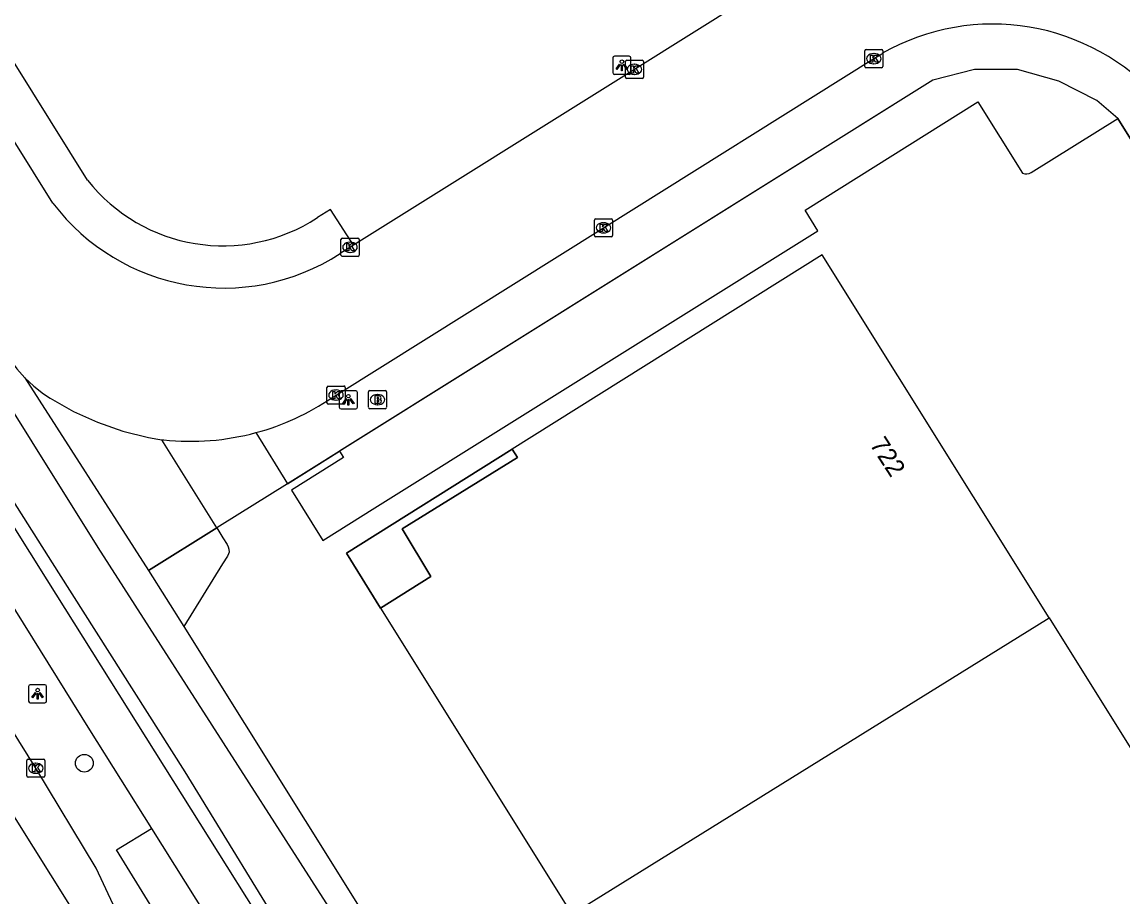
# Model space of a CAD drawing. Extents: x 158838 to 160074, y 386376 to 387776.
# Drawn here: x 159121.6 to 159182.3, y 386765.8 to 386814.1 of the extents above; entities that cross this region are included whole.
import ezdxf

# ---------------------------------------------------------------- set-up
doc = ezdxf.new("R2010")
doc.units = 0
for name, color, linetype in [('IMGEO_Berm_groen', 7, 'Continuous'), ('IMGEO_Boom', 7, 'Continuous'), ('IMGEO_Brandkraan', 7, 'Continuous'), ('IMGEO_Fietspad_gesloten', 7, 'Continuous'), ('IMGEO_Groenvoorziening', 7, 'Continuous'), ('IMGEO_Hek', 7, 'Continuous'), ('IMGEO_Kolk', 7, 'Continuous'), ('IMGEO_Lichtpunt', 7, 'Continuous'), ('IMGEO_OVBaan_open', 7, 'Continuous'), ('IMGEO_Pand', 7, 'Continuous'), ('IMGEO_Pand_nummerreeks', 7, 'Continuous'), ('IMGEO_Pand_overbouw', 7, 'Continuous'), ('IMGEO_Parkeervlak_open', 7, 'Continuous'), ('IMGEO_Rijbaan_lokaal_open', 7, 'Continuous'), ('IMGEO_Voetpad_open', 7, 'Continuous'), ('IMGEO_Waterloop', 7, 'Continuous')]:
    doc.layers.add(name, color=color, linetype=linetype)

msp = doc.modelspace()

# ---------------------------------------------------------------- linework, layer by layer
at = {"layer": 'IMGEO_Berm_groen'}
for points in [[(159121.784, 386794.465), (159128.6, 386783.846)], [(159128.6, 386783.846), (159130.536, 386780.755)]]:
    msp.add_lwpolyline(points, dxfattribs=at)
at = {"layer": 'IMGEO_Boom'}
msp.add_circle((159125.058, 386773.219), 0.489, dxfattribs=at)
at = {"layer": 'IMGEO_Brandkraan'}
for p, q in [((159140.725, 386792.839), (159140.725, 386793.691)), ((159140.8, 386793.765), (159141.652, 386793.765)), ((159141.213, 386793.545), (159141.238, 386793.545)), ((159141.726, 386793.691), (159141.726, 386792.839)), ((159141.652, 386792.765), (159140.8, 386792.765)), ((159141.236, 386792.985), (159141.211, 386792.985))]:
    msp.add_line(p, q, dxfattribs=at)
for points in [[(159140.725, 386792.839), (159140.725, 386793.691)], [(159140.8, 386793.765), (159141.652, 386793.765)], [(159141.073, 386793.465), (159141.073, 386793.065), (159141.286, 386793.065)], [(159141.304, 386793.465), (159141.073, 386793.465)], [(159141.252, 386793.384), (159141.198, 386793.384), (159141.198, 386793.308)], [(159141.198, 386793.308), (159141.251, 386793.308)], [(159141.726, 386793.691), (159141.726, 386792.839)], [(159141.652, 386792.765), (159140.8, 386792.765)], [(159141.26, 386793.232), (159141.198, 386793.232), (159141.198, 386793.151)], [(159141.198, 386793.151), (159141.26, 386793.151)]]:
    msp.add_lwpolyline(points, dxfattribs=at)
for centre, radius, start, end in [((159140.802, 386793.689), 0.0765, 91.55205, 178.44795), ((159140.802, 386793.689), 0.0765, 91.55205, 178.44795), ((159141.253, 386793.346), 0.0379, 267.82845, 90.93552), ((159141.308, 386793.32), 0.145, 59.4692, 91.53667), ((159141.333, 386793.367), 0.0922, 285.51372, 58.15012), ((159141.65, 386793.689), 0.0765, 1.55205, 88.44795), ((159141.65, 386793.689), 0.0765, 1.55205, 88.44795), ((159140.802, 386792.841), 0.0765, 181.55205, 268.44795), ((159140.802, 386792.841), 0.0765, 181.55205, 268.44795), ((159141.261, 386793.191), 0.0404, 269.87594, 90.50774), ((159141.292, 386793.316), 0.251, 268.66757, 293.53466), ((159141.338, 386793.175), 0.105, 301.31148, 78.98903), ((159141.65, 386792.841), 0.0765, 271.55205, 358.44795), ((159141.65, 386792.841), 0.0765, 271.55205, 358.44795)]:
    msp.add_arc(centre, radius, start, end, dxfattribs=at)
for centre, major_axis, ratio, start_param, end_param in [((159141.212, 386793.265), (-0.387, 0.002), 0.722429, 4.712389, 7.853982), ((159141.237, 386793.265), (-0.39, 0.002), 0.717154, 1.570796, 4.712389)]:
    msp.add_ellipse(centre, major_axis=major_axis, ratio=ratio, start_param=start_param, end_param=end_param, dxfattribs=at)
at = {"layer": 'IMGEO_Fietspad_gesloten'}
for points in [[(159153.556, 386734.708), (159143.952, 386750), (159123.016, 386783.333), (159107.784, 386807.586), (159105.291, 386810.988), (159102.504, 386814.154), (159102.451, 386814.209), (159101.304, 386815.324), (159095.249, 386821.212), (159093.442, 386823.227), (159091.461, 386825.74), (159089.683, 386828.15), (159082.8, 386839.159), (159079.753, 386844.002), (159072.053, 386856.336), (159051.929, 386888.316), (159051.101, 386889.639), (159035.145, 386915.136), (159017.155, 386944.035), (159000, 386971.66), (158998.45, 386974.253), (158992.568, 386983.667), (158992.533, 386984.139), (158984.936, 386996.361)], [(159117.605, 386787.425), (159119.088, 386785.097), (159120.445, 386782.966), (159121.265, 386781.617), (159125.349, 386775.064), (159128.77, 386769.613)], [(159128.77, 386769.613), (159141.08, 386750), (159151.358, 386733.624)]]:
    msp.add_lwpolyline(points, dxfattribs=at)
at = {"layer": 'IMGEO_Groenvoorziening'}
msp.add_lwpolyline([(159128.6, 386783.846), (159132.359, 386786.196)], dxfattribs=at)
at = {"layer": 'IMGEO_Hek'}
for points in [[(159189.265, 386797.201), (159182.052, 386808.764), (159180.897, 386809.75), (159178.798, 386810.825), (159176.512, 386811.455), (159174.154, 386811.455), (159171.857, 386810.878), (159136.254, 386788.629)], [(159136.254, 386788.629), (159132.52, 386786.296)], [(159132.52, 386786.296), (159132.359, 386786.196), (159128.6, 386783.846), (159130.536, 386780.755), (159143.926, 386759.369), (159146.284, 386755.603), (159159.428, 386734.612), (159161.174, 386731.823)]]:
    msp.add_lwpolyline(points, dxfattribs=at)
at = {"layer": 'IMGEO_Kolk'}
for p, q in [((159168.094, 386811.637), (159168.094, 386812.489)), ((159168.169, 386812.563), (159169.021, 386812.563)), ((159168.582, 386812.343), (159168.607, 386812.343)), ((159169.095, 386812.489), (159169.095, 386811.637)), ((159154.892, 386811.045), (159154.892, 386811.897)), ((159154.967, 386811.971), (159155.819, 386811.971)), ((159155.38, 386811.751), (159155.405, 386811.751)), ((159155.893, 386811.897), (159155.893, 386811.045)), ((159169.021, 386811.563), (159168.169, 386811.563)), ((159168.605, 386811.783), (159168.58, 386811.783)), ((159155.819, 386810.971), (159154.967, 386810.971)), ((159155.403, 386811.191), (159155.378, 386811.191)), ((159153.186, 386802.311), (159153.186, 386803.163)), ((159153.261, 386803.237), (159154.113, 386803.237)), ((159153.674, 386803.017), (159153.699, 386803.017)), ((159154.187, 386803.163), (159154.187, 386802.311)), ((159153.697, 386802.457), (159153.672, 386802.457)), ((159139.208, 386801.237), (159139.208, 386802.089)), ((159139.283, 386802.163), (159140.135, 386802.163)), ((159139.696, 386801.943), (159139.721, 386801.943)), ((159140.209, 386802.089), (159140.209, 386801.237)), ((159154.113, 386802.237), (159153.261, 386802.237)), ((159139.719, 386801.383), (159139.694, 386801.383)), ((159140.135, 386801.163), (159139.283, 386801.163)), ((159138.436, 386793.089), (159138.436, 386793.941)), ((159138.511, 386794.015), (159139.363, 386794.015)), ((159139.437, 386793.941), (159139.437, 386793.089)), ((159138.924, 386793.795), (159138.949, 386793.795)), ((159139.363, 386793.015), (159138.511, 386793.015)), ((159138.947, 386793.235), (159138.922, 386793.235)), ((159121.877, 386772.515), (159121.877, 386773.367)), ((159121.952, 386773.441), (159122.804, 386773.441)), ((159122.878, 386773.367), (159122.878, 386772.515)), ((159122.388, 386772.661), (159122.363, 386772.661)), ((159122.365, 386773.221), (159122.39, 386773.221)), ((159122.804, 386772.441), (159121.952, 386772.441))]:
    msp.add_line(p, q, dxfattribs=at)
for points in [[(159168.094, 386811.637), (159168.094, 386812.489)], [(159168.169, 386812.563), (159169.021, 386812.563)], [(159168.415, 386812.263), (159168.538, 386812.263), (159168.538, 386812.112), (159168.668, 386812.263), (159168.832, 386812.263), (159168.686, 386812.112), (159168.839, 386811.863), (159168.687, 386811.863), (159168.602, 386812.027), (159168.538, 386811.96), (159168.538, 386811.863), (159168.415, 386811.863), (159168.415, 386812.263)], [(159169.095, 386812.489), (159169.095, 386811.637)], [(159154.892, 386811.045), (159154.892, 386811.897)], [(159154.967, 386811.971), (159155.819, 386811.971)], [(159155.213, 386811.671), (159155.336, 386811.671), (159155.336, 386811.52), (159155.466, 386811.671), (159155.63, 386811.671), (159155.484, 386811.52), (159155.637, 386811.271), (159155.485, 386811.271), (159155.4, 386811.435), (159155.336, 386811.368), (159155.336, 386811.271), (159155.213, 386811.271), (159155.213, 386811.671)], [(159155.893, 386811.897), (159155.893, 386811.045)], [(159169.021, 386811.563), (159168.169, 386811.563)], [(159155.819, 386810.971), (159154.967, 386810.971)], [(159153.186, 386802.311), (159153.186, 386803.163)], [(159153.261, 386803.237), (159154.113, 386803.237)], [(159154.187, 386803.163), (159154.187, 386802.311)], [(159153.507, 386802.937), (159153.63, 386802.937), (159153.63, 386802.786), (159153.76, 386802.937), (159153.924, 386802.937), (159153.778, 386802.786), (159153.931, 386802.537), (159153.779, 386802.537), (159153.694, 386802.701), (159153.63, 386802.634), (159153.63, 386802.537), (159153.507, 386802.537), (159153.507, 386802.937)], [(159139.208, 386801.237), (159139.208, 386802.089)], [(159139.283, 386802.163), (159140.135, 386802.163)], [(159139.529, 386801.863), (159139.652, 386801.863), (159139.652, 386801.712), (159139.782, 386801.863), (159139.946, 386801.863), (159139.8, 386801.712), (159139.953, 386801.463), (159139.801, 386801.463), (159139.716, 386801.627), (159139.652, 386801.56), (159139.652, 386801.463), (159139.529, 386801.463), (159139.529, 386801.863)], [(159140.209, 386802.089), (159140.209, 386801.237)], [(159154.113, 386802.237), (159153.261, 386802.237)], [(159140.135, 386801.163), (159139.283, 386801.163)], [(159138.436, 386793.089), (159138.436, 386793.941)], [(159138.511, 386794.015), (159139.363, 386794.015)], [(159139.437, 386793.941), (159139.437, 386793.089)], [(159138.757, 386793.715), (159138.88, 386793.715), (159138.88, 386793.564), (159139.01, 386793.715), (159139.174, 386793.715), (159139.028, 386793.564), (159139.181, 386793.315), (159139.029, 386793.315), (159138.944, 386793.479), (159138.88, 386793.412), (159138.88, 386793.315), (159138.757, 386793.315), (159138.757, 386793.715)], [(159139.363, 386793.015), (159138.511, 386793.015)], [(159121.877, 386772.515), (159121.877, 386773.367)], [(159121.952, 386773.441), (159122.804, 386773.441)], [(159122.878, 386773.367), (159122.878, 386772.515)], [(159122.198, 386773.141), (159122.321, 386773.141), (159122.321, 386772.99), (159122.451, 386773.141), (159122.615, 386773.141), (159122.469, 386772.99), (159122.622, 386772.741), (159122.47, 386772.741), (159122.385, 386772.905), (159122.321, 386772.838), (159122.321, 386772.741), (159122.198, 386772.741), (159122.198, 386773.141)], [(159122.804, 386772.441), (159121.952, 386772.441)]]:
    msp.add_lwpolyline(points, dxfattribs=at)
for centre, start, end in [((159168.171, 386812.487), 91.55205, 178.44795), ((159168.171, 386812.487), 91.55205, 178.44795), ((159169.019, 386812.487), 1.55205, 88.44795), ((159169.019, 386812.487), 1.55205, 88.44795), ((159154.969, 386811.895), 91.55205, 178.44795), ((159154.969, 386811.895), 91.55205, 178.44795), ((159155.817, 386811.895), 1.55205, 88.44795), ((159155.817, 386811.895), 1.55205, 88.44795), ((159168.171, 386811.639), 181.55205, 268.44795), ((159168.171, 386811.639), 181.55205, 268.44795), ((159169.019, 386811.639), 271.55205, 358.44795), ((159169.019, 386811.639), 271.55205, 358.44795), ((159154.969, 386811.047), 181.55205, 268.44795), ((159154.969, 386811.047), 181.55205, 268.44795), ((159155.817, 386811.047), 271.55205, 358.44795), ((159155.817, 386811.047), 271.55205, 358.44795), ((159153.263, 386803.161), 91.55205, 178.44795), ((159153.263, 386803.161), 91.55205, 178.44795), ((159154.111, 386803.161), 1.55205, 88.44795), ((159154.111, 386803.161), 1.55205, 88.44795), ((159139.285, 386802.087), 91.55205, 178.44795), ((159139.285, 386802.087), 91.55205, 178.44795), ((159140.133, 386802.087), 1.55205, 88.44795), ((159140.133, 386802.087), 1.55205, 88.44795), ((159153.263, 386802.313), 181.55205, 268.44795), ((159153.263, 386802.313), 181.55205, 268.44795), ((159154.111, 386802.313), 271.55205, 358.44795), ((159154.111, 386802.313), 271.55205, 358.44795), ((159139.285, 386801.239), 181.55205, 268.44795), ((159139.285, 386801.239), 181.55205, 268.44795), ((159140.133, 386801.239), 271.55205, 358.44795), ((159140.133, 386801.239), 271.55205, 358.44795), ((159138.513, 386793.939), 91.55205, 178.44795), ((159138.513, 386793.939), 91.55205, 178.44795), ((159139.361, 386793.939), 1.55205, 88.44795), ((159139.361, 386793.939), 1.55205, 88.44795), ((159138.513, 386793.091), 181.55205, 268.44795), ((159138.513, 386793.091), 181.55205, 268.44795), ((159139.361, 386793.091), 271.55205, 358.44795), ((159139.361, 386793.091), 271.55205, 358.44795), ((159121.954, 386773.365), 91.55205, 178.44795), ((159121.954, 386773.365), 91.55205, 178.44795), ((159122.802, 386773.365), 1.55205, 88.44795), ((159122.802, 386773.365), 1.55205, 88.44795), ((159121.954, 386772.517), 181.55205, 268.44795), ((159121.954, 386772.517), 181.55205, 268.44795), ((159122.802, 386772.517), 271.55205, 358.44795), ((159122.802, 386772.517), 271.55205, 358.44795)]:
    msp.add_arc(centre, 0.0765, start, end, dxfattribs=at)
for centre, major_axis, ratio, start_param, end_param in [((159168.581, 386812.063), (-0.387, 0.002), 0.722429, 4.712389, 7.853982), ((159168.606, 386812.063), (-0.39, 0.002), 0.717154, 1.570796, 4.712389), ((159155.379, 386811.471), (-0.387, 0.002), 0.722429, 4.712389, 7.853982), ((159155.404, 386811.471), (-0.39, 0.002), 0.717154, 1.570796, 4.712389), ((159153.673, 386802.737), (-0.387, 0.002), 0.722429, 4.712389, 7.853982), ((159153.698, 386802.737), (-0.39, 0.002), 0.717154, 1.570796, 4.712389), ((159139.695, 386801.663), (-0.387, 0.002), 0.722429, 4.712389, 7.853982), ((159139.72, 386801.663), (-0.39, 0.002), 0.717154, 1.570796, 4.712389), ((159138.923, 386793.515), (-0.387, 0.002), 0.722429, 4.712389, 7.853982), ((159138.948, 386793.515), (-0.39, 0.002), 0.717154, 1.570796, 4.712389), ((159122.364, 386772.941), (-0.387, 0.002), 0.722429, 4.712389, 7.853982), ((159122.389, 386772.941), (-0.39, 0.002), 0.717154, 1.570796, 4.712389)]:
    msp.add_ellipse(centre, major_axis=major_axis, ratio=ratio, start_param=start_param, end_param=end_param, dxfattribs=at)
at = {"layer": 'IMGEO_Lichtpunt'}
for p, q in [((159155.104, 386812.194), (159154.296, 386812.194)), ((159155.104, 386812.194), (159154.296, 386812.194)), ((159154.202, 386812.099), (159154.202, 386811.292)), ((159154.202, 386812.099), (159154.202, 386811.292)), ((159155.198, 386811.292), (159155.198, 386812.099)), ((159155.198, 386811.292), (159155.198, 386812.099)), ((159154.296, 386811.198), (159155.104, 386811.198)), ((159154.296, 386811.198), (159155.104, 386811.198)), ((159139.119, 386793.656), (159139.119, 386792.849)), ((159139.119, 386793.656), (159139.119, 386792.849)), ((159140.021, 386793.751), (159139.213, 386793.751)), ((159140.021, 386793.751), (159139.213, 386793.751)), ((159140.115, 386792.849), (159140.115, 386793.656)), ((159140.115, 386792.849), (159140.115, 386793.656)), ((159139.213, 386792.755), (159140.021, 386792.755)), ((159139.213, 386792.755), (159140.021, 386792.755)), ((159122.884, 386777.547), (159122.076, 386777.547)), ((159122.884, 386777.547), (159122.076, 386777.547)), ((159121.982, 386777.452), (159121.982, 386776.645)), ((159121.982, 386777.452), (159121.982, 386776.645)), ((159122.978, 386776.645), (159122.978, 386777.452)), ((159122.978, 386776.645), (159122.978, 386777.452)), ((159122.076, 386776.551), (159122.884, 386776.551)), ((159122.076, 386776.551), (159122.884, 386776.551))]:
    msp.add_line(p, q, dxfattribs=at)
for points in [[(159154.576, 386811.763), (159154.615, 386811.735), (159154.427, 386811.473), (159154.389, 386811.5), (159154.576, 386811.763)], [(159154.678, 386811.715), (159154.725, 386811.715), (159154.725, 386811.393), (159154.678, 386811.393), (159154.678, 386811.715)], [(159154.788, 386811.735), (159154.826, 386811.762), (159155.013, 386811.5), (159154.974, 386811.472), (159154.788, 386811.735)], [(159139.493, 386793.32), (159139.532, 386793.292), (159139.344, 386793.03), (159139.306, 386793.057), (159139.493, 386793.32)], [(159139.705, 386793.292), (159139.743, 386793.319), (159139.93, 386793.057), (159139.891, 386793.029), (159139.705, 386793.292)], [(159139.595, 386793.272), (159139.642, 386793.272), (159139.642, 386792.95), (159139.595, 386792.95), (159139.595, 386793.272)], [(159122.356, 386777.116), (159122.395, 386777.088), (159122.207, 386776.826), (159122.169, 386776.853), (159122.356, 386777.116)], [(159122.458, 386777.068), (159122.505, 386777.068), (159122.505, 386776.746), (159122.458, 386776.746), (159122.458, 386777.068)], [(159122.568, 386777.088), (159122.606, 386777.115), (159122.793, 386776.853), (159122.754, 386776.825), (159122.568, 386777.088)]]:
    msp.add_lwpolyline(points, dxfattribs=at)
for centre in [(159154.701, 386811.897), (159139.618, 386793.454), (159122.481, 386777.25)]:
    msp.add_circle(centre, 0.0994, dxfattribs=at)
for centre, start, end in [((159154.296, 386812.099), 90, 180), ((159154.296, 386812.099), 90, 180), ((159155.104, 386812.099), 0, 90), ((159155.104, 386812.099), 0, 90), ((159154.296, 386811.292), 180, 270), ((159154.296, 386811.292), 180, 270), ((159155.104, 386811.292), 270, 0), ((159155.104, 386811.292), 270, 360), ((159139.213, 386793.656), 90, 180), ((159139.213, 386793.656), 90, 180), ((159140.021, 386793.656), 0, 90), ((159140.021, 386793.656), 0, 90), ((159139.213, 386792.849), 180, 270), ((159139.213, 386792.849), 180, 270), ((159140.021, 386792.849), 270, 0), ((159140.021, 386792.849), 270, 360), ((159122.076, 386777.452), 90, 180), ((159122.076, 386777.452), 90, 180), ((159122.884, 386777.452), 0, 90), ((159122.884, 386777.452), 0, 90), ((159122.076, 386776.645), 180, 270), ((159122.076, 386776.645), 180, 270), ((159122.884, 386776.645), 270, 0), ((159122.884, 386776.645), 270, 360)]:
    msp.add_arc(centre, 0.0946, start, end, dxfattribs=at)
at = {"layer": 'IMGEO_OVBaan_open'}
for points in [[(159134, 386749.851), (159098.75, 386806.078)], [(159128.251, 386762.005), (159125.713, 386767.437), (159122.378, 386772.941), (159114.527, 386785.535)]]:
    msp.add_lwpolyline(points, dxfattribs=at)
at = {"layer": 'IMGEO_Pand'}
for points in [[(159178.263, 386781.231), (159165.755, 386801.244), (159148.655, 386790.54)], [(159148.655, 386790.54), (159148.938, 386790.077), (159142.585, 386786.136), (159144.171, 386783.519), (159141.399, 386781.766)], [(159141.399, 386781.766), (159151.946, 386764.896)], [(159151.946, 386764.896), (159178.263, 386781.231)], [(159178.263, 386781.231), (159190.357, 386761.88)]]:
    msp.add_lwpolyline(points, dxfattribs=at)
at = {"layer": 'IMGEO_Pand_overbouw'}
msp.add_lwpolyline([(159148.655, 386790.54), (159139.508, 386784.794), (159141.399, 386781.766), (159144.171, 386783.519), (159142.585, 386786.136), (159148.938, 386790.077)], close=True, dxfattribs=at)
at = {"layer": 'IMGEO_Parkeervlak_open'}
for points in [[(159139.124, 386790.423), (159139.345, 386790.071), (159136.479, 386788.27), (159138.209, 386785.502), (159141.086, 386787.3), (159165.512, 386802.566), (159164.804, 386803.7), (159174.335, 386809.688), (159176.795, 386805.752)], [(159177.277, 386805.78), (159182.052, 386808.764)], [(159132.359, 386786.196), (159132.532, 386785.919), (159132.704, 386785.645), (159132.93, 386785.282), (159132.988, 386785.149), (159133.03, 386785.016), (159133.037, 386784.861), (159133.006, 386784.759), (159132.944, 386784.633), (159132.685, 386784.217), (159130.536, 386780.755)], [(159130.536, 386780.755), (159143.926, 386759.369)]]:
    msp.add_lwpolyline(points, dxfattribs=at)
msp.add_arc((159177.009, 386806.225), 0.52, 245.64345, 301.00585, dxfattribs=at)
at = {"layer": 'IMGEO_Rijbaan_lokaal_open'}
for points in [[(158992.734, 387001.043), (158993.387, 387000), (159000, 386989.439), (159000.316, 386988.934), (159010.09, 386973.23), (159021.504, 386954.997), (159031.839, 386938.426), (159043.257, 386920.182), (159053.024, 386904.489), (159059.057, 386894.827), (159065.997, 386883.711), (159075.251, 386868.876), (159086.653, 386850.613), (159097.471, 386833.198), (159108.33, 386815.791), (159119.183, 386798.375), (159120.937, 386795.51), (159121.337, 386794.968), (159121.784, 386794.465)], [(159123.327, 386804.096), (159120.096, 386809.226), (159109.823, 386825.714), (159098.952, 386843.149), (159088.091, 386860.551), (159077.264, 386877.959), (159073.44, 386884.112)], [(159168.002, 386819.359), (159167.685, 386819.163), (159155.394, 386811.47), (159139.892, 386801.78)], [(159138.697, 386793.358), (159138.936, 386793.516), (159153.686, 386802.738), (159168.594, 386812.064), (159169.036, 386812.337)], [(159139.892, 386801.78), (159139.164, 386801.313)], [(159121.784, 386794.465), (159122.274, 386794.003), (159122.804, 386793.587), (159123.173, 386793.339), (159124.451, 386792.618), (159125.788, 386792.014), (159127.174, 386791.531), (159128.597, 386791.175), (159129.11, 386791.079), (159129.323, 386791.054)], [(159129.323, 386791.054), (159129.442, 386791.04)]]:
    msp.add_lwpolyline(points, dxfattribs=at)
for centre, radius, start, end in [((159175.151, 386801.696), 12.273, 41.12582, 119.88421), ((159132.745, 386811.236), 11.818, 217.16662, 302.89998), ((159130.886, 386804.884), 13.924, 285.14281, 304.12511), ((159130.9, 386804.858), 13.894, 263.97698, 285.11529)]:
    msp.add_arc(centre, radius, start, end, dxfattribs=at)
at = {"layer": 'IMGEO_Voetpad_open'}
for points in [[(159125.228, 386805.37), (159075.363, 386885.31), (159076.413, 386885.966), (159067.552, 386900.158)], [(159182.052, 386808.764), (159180.897, 386809.75), (159178.798, 386810.825), (159176.512, 386811.455), (159174.154, 386811.455), (159171.857, 386810.878), (159139.124, 386790.423)], [(159182.052, 386808.764), (159189.265, 386797.201)], [(159139.892, 386801.78), (159138.628, 386803.74), (159137.907, 386803.298)], [(159132.359, 386786.196), (159129.323, 386791.054)], [(159134.523, 386791.444), (159136.254, 386788.629)], [(159136.254, 386788.629), (159139.124, 386790.423)], [(159141.399, 386781.766), (159139.508, 386784.794), (159148.655, 386790.54)], [(159136.254, 386788.629), (159132.52, 386786.296), (159132.359, 386786.196)], [(159149.366, 386731.806), (159144.517, 386739.615), (159130.991, 386761.769), (159128.84, 386765.186), (159126.829, 386768.448), (159128.77, 386769.613)]]:
    msp.add_lwpolyline(points, dxfattribs=at)
msp.add_arc((159132.697, 386811.246), 9.503, 218.19118, 303.24637, dxfattribs=at)
at = {"layer": 'IMGEO_Waterloop'}
for points in [[(159147.723, 386750.324), (159146.367, 386753.081), (159143.899, 386756.959), (159125.822, 386785.104), (159111.158, 386808.568)], [(159114.93, 386797.418), (159123.625, 386783.72), (159130.596, 386772.739), (159142.998, 386752.528), (159145.585, 386749.058)]]:
    msp.add_lwpolyline(points, dxfattribs=at)

# ---------------------------------------------------------------- texts
at = {"layer": 'IMGEO_Pand_nummerreeks'}
msp.add_text('722', height=1, rotation=302.86868, dxfattribs=at).set_placement((159168.345, 386790.793))

doc.saveas('drawing.dxf')
